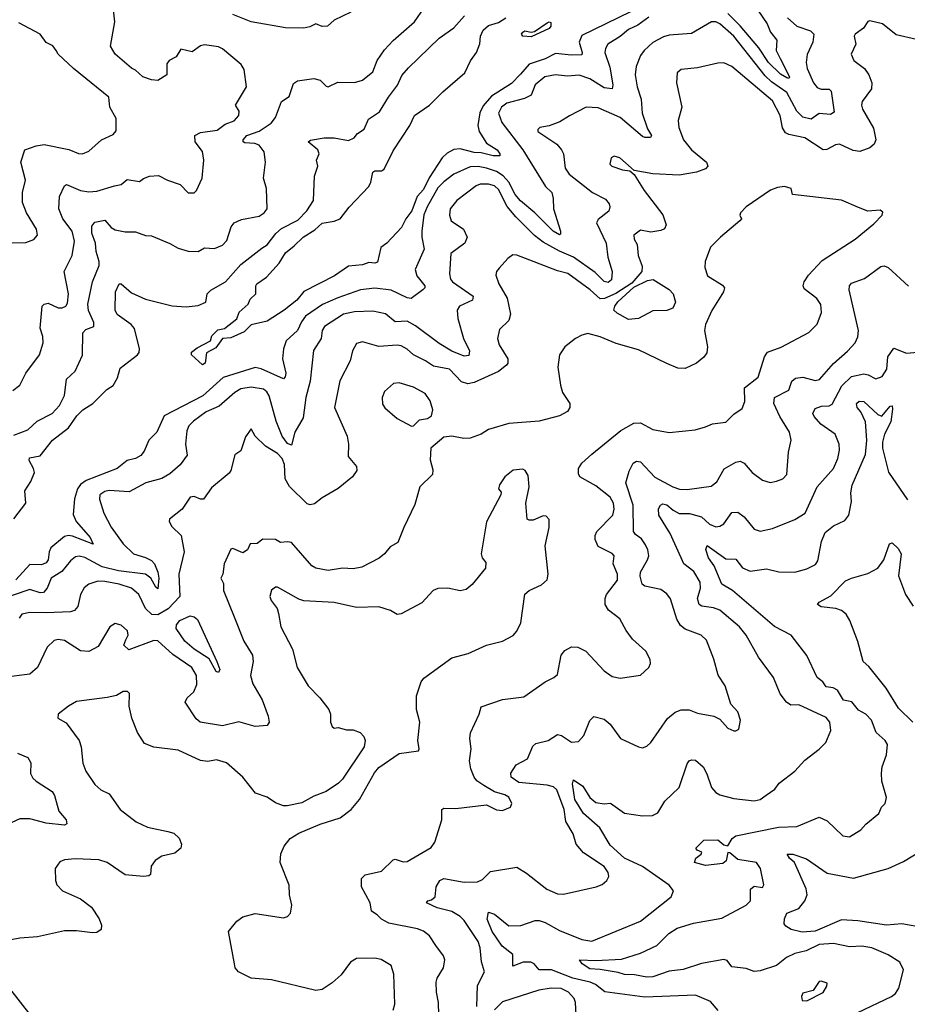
# Model space of a CAD drawing. Extents: x 1552033 to 1694788, y 811965 to 917215.
# Tile 586 of 632: x 1670125 to 1674500, y 885946 to 890796. Entities that reach past the tile are written whole.
import ezdxf

# ---------------------------------------------------------------- set-up
doc = ezdxf.new("R2010")
doc.units = 0

msp = doc.modelspace()

# ---------------------------------------------------------------- linework, layer by layer
at = {"layer": '0CON20XD'}
for points in [[(1670090.7, 888969.3), (1670125, 888996.2), (1670155.6, 889055), (1670221.8, 889145), (1670239.6, 889205), (1670239.1, 889235), (1670226, 889276), (1670235.5, 889385), (1670245.8, 889395), (1670265, 889399.7), (1670315, 889376.7), (1670333.9, 889376.1), (1670351.9, 889385), (1670360.5, 889399.5), (1670365.3, 889445), (1670343.3, 889555), (1670382.7, 889635), (1670394.1, 889705.9), (1670383.8, 889753.8), (1670338, 889815), (1670317.1, 889865), (1670320.4, 889925), (1670345, 889978), (1670355, 889984.4), (1670425, 889954.2), (1670465, 889948.8), (1670505, 889951.3), (1670592, 889978), (1670625.3, 889984.7), (1670655, 890009.1), (1670715, 889998.8), (1670735.4, 890014.6), (1670765, 890025.6), (1670808.3, 890028.3), (1670852.5, 890005), (1670915, 889984), (1670955, 889942.5), (1670985, 889944), (1670996, 889955), (1671023.8, 890015), (1671032.9, 890105), (1671026.3, 890146.3), (1670988.9, 890195), (1670988.6, 890225), (1671015, 890241.2), (1671097.6, 890252.4), (1671138.2, 890281.8), (1671181.9, 890298.1), (1671204.5, 890325), (1671206.7, 890345), (1671187.5, 890375), (1671241.8, 890465), (1671231.5, 890551.5), (1671215.5, 890575), (1671125, 890653.1), (1671105, 890662.5), (1671035, 890672.1), (1671015, 890667.1), (1670975, 890637.8), (1670919.4, 890650.6), (1670896.1, 890613.9), (1670860.6, 890595), (1670850.6, 890579.4), (1670850, 890525), (1670805, 890497.3), (1670775, 890500.4), (1670730.8, 890515), (1670695, 890547.5), (1670675, 890557.5), (1670595, 890627.1), (1670572.5, 890665), (1670593.3, 890785), (1670586.9, 890845)], [(1670095, 888749.4), (1670165, 888776.1), (1670211.1, 888818.9), (1670285, 888856.8), (1670321.3, 888895), (1670344.7, 888945), (1670355.6, 889025), (1670398.1, 889065), (1670435, 889143.8), (1670436.2, 889253.8), (1670450, 889270), (1670490.8, 889285), (1670489.6, 889305), (1670463.8, 889363.8), (1670460, 889395), (1670482.9, 889505), (1670516.7, 889585), (1670517.1, 889605), (1670501.6, 889655), (1670497.8, 889695), (1670480.8, 889745), (1670480.3, 889779.7), (1670495, 889798.8), (1670545, 889808.8), (1670575, 889772.9), (1670595, 889761.2), (1670645, 889751.1), (1670695, 889750.4), (1670745, 889733.1), (1670775, 889731.9), (1670865, 889694.3), (1670905, 889670), (1670955.6, 889655.6), (1671005, 889654.4), (1671035, 889671.9), (1671085, 889669.2), (1671125, 889685.8), (1671145, 889708.8), (1671167.5, 889775), (1671182, 889795), (1671218, 889812), (1671305, 889827.8), (1671330, 889845), (1671344.3, 889865), (1671340.6, 889965), (1671326.9, 890015), (1671335.8, 890095), (1671330, 890145), (1671305, 890178.8), (1671283.1, 890186.9), (1671235, 890189.5), (1671225.8, 890195), (1671225.6, 890205), (1671244.4, 890225), (1671305, 890247.7), (1671364.1, 890285.9), (1671385.4, 890315), (1671415, 890392.5), (1671452.9, 890417.1), (1671475, 890481.2), (1671493.8, 890495), (1671575, 890506.7), (1671605, 890498.1), (1671635, 890468), (1671645, 890465.8), (1671692, 890488), (1671775, 890486.7), (1671815, 890498.9), (1671865, 890538.6), (1671886.9, 890595), (1671922.9, 890647.1), (1671966, 890694), (1672070.8, 890785), (1672118.1, 890855)], [(1673135.4, 890834.6), (1672895, 890718.2), (1672882.4, 890685), (1672896.8, 890635), (1672895, 890623.1), (1672845, 890621.6), (1672765, 890630.3), (1672715, 890603.7), (1672635, 890576.6), (1672592.8, 890527.2), (1672548.1, 890481.9), (1672450.7, 890419.3), (1672408.7, 890371.3), (1672392.5, 890337.5), (1672383, 890275), (1672388.8, 890245), (1672425, 890188.6), (1672478.5, 890155), (1672491.4, 890135), (1672491.2, 890125), (1672457.5, 890125), (1672399.8, 890139.8), (1672365, 890141.3), (1672295, 890160.5), (1672265, 890157.1), (1672230.8, 890139.2), (1672206.7, 890115), (1672143.5, 890016.5), (1672115, 889960.4), (1672084.1, 889925), (1672057.7, 889855), (1672027.8, 889815), (1672006.9, 889773.1), (1671935, 889696), (1671905, 889674), (1671887.9, 889602.1), (1671875, 889596.2), (1671845, 889599.4), (1671815, 889589.2), (1671745, 889582.5), (1671676.4, 889533.6), (1671525, 889456.5), (1671490.6, 889415), (1671428.1, 889365), (1671345, 889311.2), (1671265, 889293.8), (1671230.9, 889259.1), (1671165, 889229.2), (1671124.2, 889225), (1671090.9, 889179.1), (1671045.7, 889155), (1671039.2, 889105), (1671025, 889095.6), (1670972.2, 889145), (1670971.8, 889158.2), (1670999.9, 889180.1), (1671065.8, 889214.2), (1671071.2, 889238.8), (1671101.2, 889268.8), (1671133.8, 889275), (1671195, 889322.5), (1671206.7, 889355), (1671251.2, 889395), (1671261.2, 889418.8), (1671288.8, 889445), (1671288, 889485), (1671294, 889495), (1671341.5, 889528.5), (1671403.4, 889596.6), (1671435, 889646.9), (1671477.4, 889682.6), (1671522.2, 889725), (1671578.8, 889761.2), (1671615, 889794.4), (1671675, 889803.1), (1671705, 889816), (1671748.1, 889871.9), (1671845.3, 889975), (1671856.1, 889995), (1671865.3, 890045), (1671875, 890051.5), (1671908.3, 890051.7), (1671920.3, 890059.7), (1671965, 890149.5), (1672048.3, 890275), (1672071.3, 890325), (1672145, 890375.2), (1672209.5, 890440.5), (1672318.1, 890535), (1672346.5, 890593.5), (1672376.5, 890635), (1672392.5, 890677.5), (1672395.3, 890715), (1672409.2, 890745), (1672435, 890766.8), (1672485, 890781.8), (1672520.4, 890805)], [(1671757.4, 890832.6), (1671675, 890794.4), (1671642, 890765), (1671615, 890762.1), (1671585, 890775.8), (1671555, 890761.4), (1671525.4, 890754.6), (1671435, 890755.5), (1671265, 890786), (1671175, 890822)], [(1673763.1, 890843.1), (1673808.8, 890775), (1673825.3, 890735), (1673855.9, 890695), (1673853.3, 890645), (1673873, 890605), (1673918.4, 890515), (1673915, 890507.1), (1673905, 890509.4), (1673875, 890527.5), (1673816, 890585), (1673767.5, 890657.5), (1673676.4, 890766.4), (1673615, 890827)], [(1670087.7, 889697.7), (1670155, 889698.6), (1670195, 889714.2), (1670212.9, 889735), (1670207.1, 889765), (1670158.6, 889845), (1670138.1, 889895), (1670138.9, 889945), (1670153.3, 890005), (1670130.9, 890095), (1670149.2, 890155), (1670205.3, 890174.7), (1670245, 890181.2), (1670367.5, 890157.5), (1670415, 890137.7), (1670435, 890135.4), (1670465, 890148.9), (1670528.6, 890205), (1670585, 890231.1), (1670600.9, 890249.1), (1670600.2, 890310.2), (1670568.9, 890365), (1670564.3, 890415), (1670390, 890555), (1670315, 890626.2), (1670303.8, 890645), (1670287.3, 890667.3), (1670255, 890684), (1670225, 890725.6), (1670121.2, 890781.2)], [(1670095, 888336.9), (1670155.4, 888415), (1670150, 888475), (1670179.5, 888520.5), (1670197.3, 888565), (1670193.1, 888585), (1670170.9, 888625), (1670172.5, 888637.5), (1670225, 888647.8), (1670285.8, 888724.2), (1670364.6, 888785), (1670407.1, 888845), (1670436.2, 888873.8), (1670484.4, 888905), (1670554.4, 888975), (1670585, 888994.4), (1670607.3, 889032.7), (1670620.6, 889079.4), (1670705.4, 889144.6), (1670713.5, 889156.5), (1670714.5, 889175), (1670690.5, 889275), (1670674.4, 889295), (1670605, 889343.1), (1670595.5, 889365), (1670596.2, 889455), (1670615, 889495.5), (1670625, 889494.4), (1670675, 889450), (1670745, 889420), (1670876.9, 889386.9), (1670945, 889381.9), (1671005, 889388.1), (1671041.5, 889405), (1671047.9, 889445), (1671066.3, 889463.7), (1671138.5, 889505), (1671215, 889590.7), (1671318.9, 889671.1), (1671345, 889687.1), (1671386.8, 889743.2), (1671415, 889768.1), (1671495, 889807.8), (1671539.3, 889855), (1671573.1, 889905), (1671577.1, 890025), (1671594.5, 890075), (1671587.1, 890105), (1671600.6, 890135), (1671594.2, 890155), (1671546.7, 890195), (1671557.5, 890202.5), (1671625, 890214.6), (1671675.4, 890214.6), (1671745, 890200.9), (1671772.9, 890215), (1671789.4, 890235), (1671822.6, 890257.4), (1671844.4, 890305.6), (1671898.2, 890341.8), (1671942.5, 890415), (1671986.9, 890473.1), (1672008.9, 890521.1), (1672040.2, 890559.8), (1672192.9, 890705), (1672264.7, 890755.3), (1672317.5, 890815)], [(1673225, 890808.2), (1673171.2, 890768.8), (1673125, 890747.4), (1673085, 890713.8), (1673023.6, 890675), (1673011.5, 890655), (1673008.9, 890635), (1673032.7, 890562.7), (1673047.8, 890475), (1673044.5, 890455.5), (1673005, 890460.3), (1672935, 890504.3), (1672882.7, 890522.7), (1672825, 890517.5), (1672765, 890525.3), (1672712.9, 890515), (1672665.4, 890475), (1672645, 890424.6), (1672612.6, 890407.4), (1672525, 890384.2), (1672500, 890365), (1672484.7, 890335), (1672500.3, 890290.3), (1672604.7, 890155), (1672715.5, 889975), (1672746.7, 889945), (1672754.4, 889915), (1672755.3, 889865), (1672790.9, 889755), (1672790.9, 889739.1), (1672785, 889735.6), (1672753.5, 889755), (1672663.6, 889845), (1672593.2, 889903.2), (1672566.3, 889935), (1672535.9, 889995), (1672507.5, 890027.5), (1672475, 890048.6), (1672425.7, 890064.3), (1672385, 890073), (1672345, 890071.4), (1672265.2, 890034.8), (1672215, 889997.8), (1672185, 889967.3), (1672132.2, 889875), (1672117, 889835), (1672106.6, 889755), (1672106.1, 889725), (1672117.7, 889665), (1672074.6, 889565), (1672081.5, 889535), (1672121.5, 889485), (1672121.9, 889475), (1672112.2, 889465), (1672053.5, 889423.5), (1672035, 889425.4), (1671955, 889463.3), (1671875, 889473.6), (1671804.8, 889465.2), (1671693.4, 889426.6), (1671616.7, 889393.3), (1671533.8, 889336.2), (1671512.9, 889307.1), (1671494.3, 889265.7), (1671438.1, 889215), (1671425.7, 889175), (1671420.3, 889125), (1671437, 889055), (1671433.6, 889036.4), (1671425, 889027.3), (1671315, 889076.3), (1671285, 889083.6), (1671127, 889033), (1671026.9, 888943.1), (1670836.5, 888845), (1670800.2, 888765), (1670760.6, 888725), (1670738.5, 888671.5), (1670721.4, 888648.6), (1670695.9, 888634.1), (1670655, 888623.9), (1670605, 888585.3), (1670453.1, 888526.9), (1670423.8, 888506.2), (1670409.5, 888485), (1670394.1, 888435.9), (1670388.5, 888358.5), (1670403.4, 888323.4), (1670450.2, 888270.2), (1670472.7, 888245), (1670486.9, 888213.1), (1670385, 888252.3), (1670365, 888255.3), (1670345, 888249.7), (1670278.9, 888195), (1670269.8, 888175), (1670265.8, 888135), (1670255, 888120.9), (1670231.5, 888111.5), (1670175, 888112.2), (1670105, 888036.8)], [(1674545, 890698.5), (1674445, 890721.9), (1674376.7, 890775), (1674315, 890790), (1674305, 890787.5), (1674283.8, 890755), (1674242.2, 890725), (1674237.5, 890715), (1674245.4, 890675), (1674223.4, 890626.6), (1674235.7, 890595), (1674288.9, 890555), (1674309.1, 890525), (1674324.5, 890485), (1674322.2, 890455), (1674277.3, 890392.7), (1674272.9, 890375), (1674278.5, 890355), (1674332.6, 890262.6), (1674343.8, 890205), (1674336.5, 890183.5), (1674314.5, 890165), (1674265, 890147), (1674232.3, 890152.3), (1674165, 890182.5), (1674145, 890180), (1674103, 890157), (1674084.3, 890154.3), (1673995, 890214.1), (1673915, 890230), (1673898.7, 890238.7), (1673884, 890264), (1673872.2, 890325), (1673835, 890396.2), (1673635, 890565.6), (1673595, 890583.1), (1673565, 890582.5), (1673465, 890559.6), (1673385, 890551.4), (1673365.8, 890535), (1673361.8, 890485), (1673388.2, 890365), (1673369.7, 890300.3), (1673373.8, 890265), (1673395.8, 890204.2), (1673435, 890155.5), (1673509.4, 890095), (1673517.1, 890075), (1673505, 890060.8), (1673460, 890045), (1673375, 890029.6), (1673245, 890036.7), (1673152.5, 890052.5), (1673082.5, 890115), (1673055, 890123.3), (1673040, 890115), (1673033.8, 890085), (1673043.9, 890073.9), (1673095, 890056.7), (1673131.7, 890051.7), (1673153.9, 890033.9), (1673202.9, 889955), (1673294.4, 889835), (1673310.6, 889785), (1673303.5, 889766.5), (1673285, 889756.9), (1673235, 889750), (1673185, 889760), (1673152, 889735), (1673153.3, 889715), (1673168.7, 889688.7), (1673173.6, 889635), (1673192.8, 889582.8), (1673191.8, 889555), (1673141.9, 889498.1), (1673062.8, 889447.2), (1673007.3, 889422.7), (1672985, 889421.2), (1672936.1, 889466.1), (1672825.6, 889545.6), (1672775, 889559.1), (1672575, 889635.6), (1672555, 889638.1), (1672530.2, 889619.8), (1672487.2, 889572.8), (1672474.4, 889555), (1672471.8, 889538.2), (1672486.5, 889495), (1672527.1, 889425), (1672543.1, 889345), (1672535.5, 889315), (1672489.4, 889270.6), (1672480, 889225), (1672487.5, 889195), (1672530, 889125), (1672530.8, 889105), (1672524.7, 889095), (1672485, 889063.2), (1672365, 889009.6), (1672332.9, 889002.9), (1672301.5, 889011.5), (1672242.9, 889075), (1672165, 889090), (1672125.5, 889115), (1672065, 889144.7), (1672033.8, 889173.8), (1672005, 889188.9), (1671985, 889192.5), (1671895, 889185.8), (1671815, 889208.6), (1671785, 889201.2), (1671765.6, 889164.4), (1671753.6, 889116.4), (1671702.4, 889017.6), (1671675.5, 888885), (1671739.2, 888745), (1671745.7, 888705), (1671743.8, 888645), (1671784, 888595), (1671787.1, 888575), (1671764.4, 888545), (1671695, 888487.5), (1671615, 888441.2), (1671578.1, 888411.9), (1671556.4, 888406.4), (1671541.1, 888411.1), (1671455, 888496.1), (1671433.3, 888535), (1671429.4, 888605), (1671418.4, 888635), (1671395, 888658.7), (1671335.5, 888695), (1671286, 888745), (1671265, 888780), (1671238.3, 888741.7), (1671215, 888672.5), (1671185, 888652.5), (1671165.8, 888575), (1671157.6, 888562.4), (1671070.3, 888489.7), (1671031.2, 888435), (1671015, 888433.8), (1670985, 888446.7), (1670965, 888443.3), (1670925, 888384.2), (1670863.8, 888335), (1670862, 888325), (1670875, 888300), (1670920.8, 888255), (1670935.6, 888175), (1670908.9, 888065), (1670914.3, 887955), (1670856.7, 887893.3), (1670805, 887864.1), (1670775.4, 887865.4), (1670745.1, 887895.1), (1670711.3, 887965), (1670676.5, 887995), (1670615, 888015.6), (1670545, 888029), (1670509.5, 888029.5), (1670465, 888016), (1670442.4, 887997.6), (1670424.6, 887965), (1670410.9, 887905), (1670394.2, 887885.7), (1670375, 887880), (1670255, 887873.8), (1670175, 887876.2), (1670135, 887867.8), (1670122.7, 887847.3)], [(1673909.1, 890805), (1673955, 890764.7), (1674021.7, 890741.7), (1674038, 890725), (1674034.5, 890685), (1674006.4, 890625), (1674001.8, 890585), (1674005.4, 890555), (1674036.4, 890485), (1674055, 890462.9), (1674075, 890453.5), (1674113.6, 890453.6), (1674124.6, 890444.6), (1674139.8, 890340.2), (1674121.2, 890328.8), (1674065, 890334.3), (1674025, 890305.4), (1673985, 890316.8), (1673955, 890346.2), (1673905, 890438.3), (1673829.7, 890489.7), (1673799, 890519), (1673645, 890715.7), (1673575, 890775.8), (1673555, 890785.3), (1673535, 890785.3), (1673435, 890728.2), (1673325, 890720.3), (1673297.8, 890712.2), (1673245, 890684.4), (1673202.2, 890645), (1673185, 890619.2), (1673163.1, 890565), (1673158, 890525), (1673168.5, 890465), (1673187.8, 890405), (1673192.8, 890335), (1673218.2, 890258.2), (1673238.6, 890225), (1673234.1, 890215.9), (1673205, 890215.5), (1673195, 890220.9), (1673084.1, 890315), (1672975, 890362.7), (1672916.7, 890365), (1672835, 890322.5), (1672787.6, 890292.4), (1672735, 890273.1), (1672687.5, 890265), (1672678.8, 890255), (1672678.8, 890245), (1672772.3, 890182.3), (1672795.6, 890155), (1672805.3, 890135.3), (1672812.7, 890065), (1672833.5, 890035), (1672947.3, 889945), (1673011.3, 889911.3), (1673029.5, 889889.5), (1673033.6, 889875), (1673027.7, 889852.3), (1672975, 889811.4), (1672966.9, 889795), (1673015.4, 889695), (1673023.8, 889626.2), (1673044.2, 889555), (1673040.8, 889515), (1673025, 889501.9), (1673005, 889507.3), (1672960.5, 889550.5), (1672855, 889627), (1672785, 889655.7), (1672705, 889700.8), (1672662.4, 889732.4), (1672569.3, 889825), (1672526.5, 889876.5), (1672485, 889960), (1672465, 889977.3), (1672435, 889986.7), (1672395, 889985.8), (1672375, 889978.5), (1672280, 889905), (1672245.6, 889865), (1672243.7, 889833.7), (1672250.6, 889805), (1672311.9, 889765), (1672330, 889725), (1672319.4, 889695), (1672249.6, 889645), (1672243.8, 889545), (1672248.3, 889518.3), (1672257.5, 889505), (1672360, 889435), (1672356.9, 889415), (1672292.9, 889385), (1672280.4, 889365), (1672284.1, 889325), (1672311.8, 889225), (1672342.1, 889165), (1672337.6, 889142.4), (1672315, 889138.9), (1672255, 889163.8), (1672191.6, 889201.6), (1672075, 889287.4)], [(1672645, 890712.5), (1672604, 890715), (1672598.1, 890725), (1672605, 890735.4), (1672615, 890740.8), (1672645, 890734.5), (1672662.5, 890737.5), (1672725, 890780.6), (1672735, 890785.7), (1672742, 890782), (1672742.5, 890765), (1672735, 890752.3), (1672645, 890712.5)], [(1672192.5, 885835), (1672189.5, 885955), (1672178.6, 886005), (1672177.1, 886055), (1672182.9, 886075), (1672213.1, 886125), (1672219.4, 886165), (1672214.2, 886185), (1672175, 886236), (1672143.9, 886283.9), (1672115, 886306.4), (1672085, 886318), (1671944, 886345), (1671907.1, 886365), (1671886.9, 886386.9), (1671858.8, 886405), (1671852.5, 886445), (1671809.2, 886525), (1671810, 886565), (1671826.6, 886583.4), (1671907.9, 886602.1), (1671965, 886658), (1671975, 886660.8), (1672015, 886647.8), (1672035, 886649.1), (1672151.9, 886718.1), (1672170.5, 886745), (1672205.6, 886855), (1672206, 886905), (1672215, 886912.5), (1672275, 886911.1), (1672425, 886928.1), (1672475, 886904.3), (1672505, 886900), (1672542.9, 886917.1), (1672550.8, 886935), (1672535, 886965.5), (1672515, 886977.7), (1672465, 886992.5), (1672413, 887023), (1672377.4, 887047.4), (1672364.1, 887064.1), (1672348.3, 887105), (1672341.6, 887145), (1672350, 887205), (1672343.8, 887255), (1672347.2, 887282.8), (1672390, 887375), (1672398.8, 887411.2), (1672505, 887446.7), (1672608.7, 887461.3), (1672715, 887533.8), (1672757.5, 887555), (1672775, 887570), (1672793.6, 887666.4), (1672811.7, 887688.3), (1672845, 887707.1), (1672875, 887704.4), (1672915, 887685.6), (1673005, 887588.6), (1673045, 887560), (1673085, 887553.1), (1673185, 887568), (1673225.8, 887605), (1673234, 887625), (1673232.9, 887645), (1673211.4, 887685), (1673145.8, 887745), (1673113, 887787), (1673082.5, 887845), (1673027.4, 887887.4), (1673009.6, 887915), (1673010, 887945), (1673017.6, 887965), (1673070.4, 888035), (1673070.8, 888065), (1673049.6, 888115), (1673055.4, 888155), (1673045, 888166.9), (1672975, 888201.4), (1672961.2, 888235), (1672960.8, 888255), (1672968.5, 888275), (1673047.5, 888355), (1673054.6, 888385), (1673051.5, 888415), (1673035, 888444.3), (1672965, 888499.6), (1672885.8, 888545), (1672878.7, 888558.7), (1672879.6, 888585), (1672895, 888610.9), (1672945, 888656.5), (1673088.3, 888771.7), (1673150.8, 888809.2), (1673185, 888809.6), (1673245, 888777.9), (1673325, 888762.9), (1673454.6, 888775.4), (1673505, 888791.1), (1673540, 888805), (1673605, 888813.8), (1673645, 888852.9), (1673685, 888880.6), (1673698, 888915), (1673697.5, 888982.5), (1673765, 889036), (1673796.4, 889135), (1673811.1, 889158.9), (1673877.3, 889182.7), (1674014.6, 889255.4), (1674055, 889296), (1674076.3, 889353.7), (1674072.6, 889392.6), (1674053.3, 889423.3), (1673990.8, 889470.8), (1673986.4, 889485), (1673990.7, 889505), (1674011.9, 889538.1), (1674079.9, 889610.1), (1674242, 889715), (1674335, 889791.2), (1674375, 889832.5), (1674378.8, 889848.8), (1674365, 889857.5), (1674305, 889853.3), (1674258.8, 889871.2), (1674175, 889907.5), (1673934.4, 889934.4), (1673926.7, 889965), (1673895, 889974.2), (1673860.3, 889969.7), (1673825, 889955.8), (1673705.7, 889875), (1673676.7, 889845), (1673673.6, 889833.6), (1673682.5, 889815), (1673673.8, 889805), (1673578.5, 889725), (1673528.9, 889675), (1673502.9, 889605), (1673500.8, 889575), (1673514.2, 889535), (1673588.3, 889488.3), (1673598.1, 889475), (1673593.5, 889455), (1673535.9, 889364.1), (1673504.6, 889295), (1673500.5, 889265), (1673515.4, 889184.6), (1673510.8, 889155), (1673496, 889134), (1673460.5, 889105), (1673405, 889078.7), (1673369.2, 889079.2), (1673315, 889103.3), (1673175, 889169.5), (1673065, 889201.8), (1672985, 889234.6), (1672925, 889250.4), (1672895, 889241.3), (1672863.8, 889225), (1672811.9, 889185), (1672785.6, 889145), (1672777.5, 889085), (1672790, 888995), (1672800.5, 888960.5), (1672836.9, 888905), (1672835.8, 888885), (1672824.4, 888865.6), (1672785.4, 888844.6), (1672685, 888818.9), (1672535, 888807.5), (1672435, 888778.1), (1672398.8, 888755), (1672345, 888734.6), (1672313.3, 888733.3), (1672254.1, 888744.1), (1672215, 888740), (1672150.6, 888685), (1672147.5, 888627.5), (1672161.2, 888578.8), (1672158.8, 888555), (1672097.1, 888495), (1672072.1, 888407.9), (1672017.5, 888295), (1671989.2, 888220.8), (1671951.1, 888198.9), (1671923.1, 888165), (1671895.9, 888144.1), (1671810.4, 888099.6), (1671768.6, 888091.4), (1671715, 888093.6), (1671645, 888082.1), (1671585, 888093.8), (1671565, 888105.6), (1671465, 888220), (1671445, 888224.5), (1671410, 888220), (1671385, 888236), (1671323.6, 888236.4), (1671295, 888216.2), (1671260, 888215), (1671248, 888185), (1671225, 888170), (1671175, 888190.8), (1671165, 888187.5), (1671131.9, 888115), (1671126.2, 888065), (1671116.2, 888045), (1671129.2, 888019.2), (1671128.9, 887985), (1671181.2, 887855), (1671229.3, 887735), (1671271.8, 887665), (1671275.4, 887635), (1671261.5, 887565), (1671273.8, 887525), (1671320.5, 887445), (1671349.2, 887365), (1671353.6, 887336.4), (1671345, 887320), (1671285, 887314.4), (1671205, 887336.7), (1671125, 887318.2), (1671014.2, 887335), (1670995, 887352.9), (1670940.6, 887435), (1670949.4, 887455), (1670982.9, 887485), (1670998, 887522), (1670996.2, 887565), (1670973.6, 887605), (1670879, 887669), (1670805, 887736.7), (1670785, 887737.4), (1670661.9, 887691.9), (1670638, 887715), (1670648.2, 887741.8), (1670659.4, 887765), (1670655.8, 887785), (1670625, 887814.2), (1670595, 887822), (1670568.8, 887805), (1670511.7, 887708.3), (1670465, 887684.4), (1670425, 887686.9), (1670345, 887738.5), (1670315, 887743.3), (1670295, 887738.1), (1670259.4, 887705), (1670213.1, 887605), (1670175, 887572.7), (1670045, 887555.5)], [(1673871.4, 888841.4), (1673841.8, 888905), (1673845, 888935.5), (1673915, 888971.5), (1673930.4, 889015), (1673949.2, 889030.8), (1673985, 889035.9), (1674045, 889019.6), (1674066.5, 889023.5), (1674135, 889102.7), (1674205, 889163.1), (1674242.7, 889205), (1674255.3, 889234.7), (1674258.2, 889265), (1674213.6, 889465), (1674214.4, 889485), (1674225, 889498.1), (1674288.6, 889521.4), (1674368.9, 889581.1), (1674385, 889583.5), (1674405, 889575.5), (1674505, 889483.1)], [(1673125, 889319.6), (1673069.9, 889349.9), (1673053.6, 889365), (1673057.5, 889385), (1673073, 889407), (1673151.7, 889478.3), (1673219, 889511), (1673246.9, 889516.9), (1673325, 889467.1), (1673345.6, 889445), (1673357.5, 889405), (1673344.2, 889375.8), (1673315, 889364.2), (1673245, 889362.2), (1673175, 889324.6), (1673125, 889319.6)], [(1672075, 889287.4), (1672035, 889311.5), (1671975, 889307.8), (1671927.4, 889347.4), (1671865, 889360), (1671775, 889357.6), (1671720.8, 889345), (1671627.5, 889285), (1671616.2, 889265), (1671611.1, 889225), (1671572.8, 889167.2), (1671556.1, 889015), (1671535.3, 888935), (1671522.5, 888835), (1671481.4, 888765), (1671465, 888700.8), (1671445, 888707.7), (1671417.9, 888745), (1671388.7, 888818.7), (1671353.6, 888943.6), (1671342.9, 888962.9), (1671326.2, 888976.2), (1671265, 888985.7), (1671215, 888978.1), (1671185, 888960), (1671107.7, 888892.3), (1671044.4, 888865), (1670981, 888819), (1670959.1, 888795), (1670948.8, 888771.2), (1670941.8, 888705), (1670949.6, 888650.4), (1670915, 888603.5), (1670865, 888558.5), (1670825, 888536.2), (1670745.9, 888514.1), (1670665, 888470), (1670565, 888477.1), (1670545, 888471.9), (1670520, 888455), (1670517.5, 888435), (1670538.6, 888365), (1670575, 888296), (1670635, 888214.2), (1670685.8, 888165), (1670745, 888147.5), (1670775, 888131.7), (1670789.5, 888115), (1670805.7, 888075), (1670809.7, 888045), (1670805, 887993.3), (1670795, 888000), (1670770.8, 888045), (1670744.5, 888064.5), (1670610.9, 888080.9), (1670531.2, 888101.2), (1670445, 888147.2), (1670417.2, 888152.8), (1670400.5, 888149.5), (1670375, 888131.1), (1670332.7, 888077.3), (1670279.6, 888045), (1670259.5, 887995), (1670242, 887975), (1670225, 887972.8), (1670175, 887989.7), (1670013.1, 887935)], [(1673567.4, 885915), (1673529.2, 885959.2), (1673455, 885990.4), (1673205, 885980.9), (1673008.1, 886008.1), (1672963.1, 886043.1), (1672936.9, 886055), (1672851.5, 886075), (1672745, 886115.2), (1672685, 886115.5), (1672660, 886145), (1672643.4, 886153.4), (1672606.9, 886153.1), (1672555, 886134.2), (1672555, 886192), (1672502.9, 886232.9), (1672453.3, 886305), (1672427.9, 886365), (1672435, 886400), (1672465, 886390.7), (1672535, 886331.9), (1672595, 886334.6), (1672665, 886358.9), (1672685, 886358.8), (1672715, 886348.7), (1672785, 886310), (1672895, 886265.9), (1672945, 886256.9), (1673185, 886355.6), (1673335.8, 886475), (1673346.7, 886505), (1673325, 886532.5), (1673195, 886624), (1673105, 886665.2), (1673035, 886729.4), (1672984.2, 886815), (1672904, 886885), (1672860.8, 886955), (1672848.6, 887031.4), (1672855, 887051.4), (1672900.2, 887020.2), (1672935, 886964.6), (1672965, 886939.3), (1673005, 886933.4), (1673037.2, 886937.2), (1673105, 886888.2), (1673195, 886874.4), (1673244.3, 886875.7), (1673270.3, 886889.7), (1673305, 886945.8), (1673375, 887014.3), (1673415, 887130), (1673424.5, 887145.5), (1673435, 887150), (1673455, 887149.2), (1673492.9, 887115), (1673512, 887082), (1673534.6, 887014.6), (1673555, 886989.2), (1673575, 886978.1), (1673645, 886960.4), (1673745, 886948.5), (1673775, 886955.5), (1673803.6, 886976.4), (1673847.1, 887005), (1673868.6, 887035), (1673945.4, 887094.6), (1673995, 887148.8), (1674065, 887202), (1674098, 887235), (1674122.5, 887295), (1674116.9, 887335), (1674099.1, 887359.1), (1673965, 887420.3), (1673925, 887420), (1673904.8, 887434.8), (1673873.6, 887475), (1673839.5, 887555), (1673765.3, 887655.3), (1673705, 887764.3), (1673672.1, 887805), (1673575, 887886.8), (1673545, 887899.3), (1673486.8, 887906.8), (1673473.8, 887915), (1673465.9, 887945), (1673480.3, 887995), (1673478.3, 888025), (1673447.1, 888077.1), (1673397.3, 888115), (1673384.3, 888145.7), (1673331.2, 888265), (1673274.2, 888355), (1673272.9, 888387.1), (1673283.2, 888405), (1673295, 888411.9), (1673315, 888406.2), (1673345, 888379.6), (1673375, 888363.2), (1673426.5, 888363.5), (1673485, 888347.9), (1673525, 888310.5), (1673555, 888298.2), (1673575, 888300.5), (1673595, 888313.3), (1673635, 888368.1), (1673665, 888370.5), (1673695, 888347.5), (1673745, 888286.5), (1673775, 888276.7), (1673835, 888290), (1673945.4, 888334.6), (1673996.7, 888365), (1674055, 888495.8), (1674136.5, 888585), (1674157.1, 888635), (1674165.4, 888675), (1674162.9, 888705), (1674144.4, 888755), (1674073.4, 888803.4), (1674040.9, 888840.9), (1674034.4, 888855.6), (1674045, 888881.2), (1674076.9, 888893.1), (1674115, 888893.9), (1674128.4, 888901.6), (1674177.3, 888992.7), (1674225, 889038.2), (1674285, 889052.1), (1674307.3, 889047.3), (1674345, 889026.9), (1674375, 889038.6), (1674399.1, 889075), (1674404.2, 889135), (1674432.5, 889177.5), (1674495, 889154), (1674549.1, 889159.1)], [(1672055, 888794.2), (1672065, 888796), (1672094.6, 888825.4), (1672135, 888830.9), (1672154.4, 888845), (1672160.4, 888875), (1672148.3, 888918.3), (1672122.5, 888955), (1672065, 888986.5), (1671995, 889007.8), (1671966.4, 889003.6), (1671921.9, 888965), (1671911.4, 888935), (1671912.1, 888902.1), (1671925, 888884), (1671985, 888832), (1672055, 888794.2)], [(1674256, 885905), (1674422, 885985), (1674440.5, 885999.5), (1674457.8, 886025), (1674480.8, 886115), (1674463.3, 886153.3), (1674405, 886189.4), (1674325, 886223.9), (1674275, 886232.5), (1674215, 886228.7), (1674135, 886244.7), (1674065, 886240), (1674000.6, 886209.4), (1673945, 886196.2), (1673904, 886176), (1673855, 886136.9), (1673775, 886110.4), (1673745, 886107.8), (1673705, 886122.1), (1673635, 886131.1), (1673611.5, 886161.5), (1673595.9, 886165.9), (1673485, 886146.1), (1673395, 886116.6), (1673325, 886109.4), (1673245, 886081.7), (1673215, 886079.2), (1673155, 886091.8), (1673105, 886092.7), (1673075, 886103.2), (1672985, 886118.1), (1672935, 886120.9), (1672896.7, 886145), (1672883.8, 886165), (1672965, 886162.3), (1673091.2, 886168.8), (1673185, 886197), (1673265, 886235.4), (1673324.8, 886295.2), (1673365, 886320.8), (1673445, 886345.3), (1673585, 886370), (1673705, 886434.6), (1673726.5, 886455), (1673727.3, 886512.7), (1673745, 886527.1), (1673785, 886520.8), (1673792.9, 886535), (1673775.8, 886615), (1673756.7, 886645), (1673665, 886658.7), (1673625, 886692.7), (1673615, 886694.4), (1673606.7, 886653.3), (1673590.2, 886639.8), (1673505, 886629), (1673450, 886645), (1673456.7, 886665), (1673483.8, 886685), (1673486.2, 886695), (1673464.4, 886704.4), (1673456.7, 886715), (1673496, 886754), (1673565, 886756.4), (1673595, 886731.2), (1673615, 886726.9), (1673636.9, 886763.1), (1673653.8, 886776.2), (1673865, 886818.5), (1673955, 886821.1), (1674065, 886866.9), (1674105, 886849.2), (1674182, 886775), (1674215, 886771.1), (1674270.8, 886805), (1674295, 886834), (1674358.8, 886885), (1674372.9, 886917.1), (1674390, 886935), (1674396.5, 886965), (1674374.5, 887045), (1674371.8, 887085), (1674375.5, 887115), (1674397.5, 887175), (1674401.1, 887225), (1674390.8, 887245), (1674345.7, 887285), (1674322.7, 887345), (1674295, 887375.4), (1674258.5, 887395), (1674225.6, 887435.6), (1674185, 887443.6), (1674155, 887493.8), (1674134.7, 887504.7), (1674100.3, 887510.3), (1674083.2, 887535), (1674055.6, 887555), (1674004.7, 887664.7), (1673927.5, 887765), (1673845, 887806.9), (1673637.7, 887985), (1673584.7, 888014.8), (1673548, 888105), (1673519.6, 888145), (1673506.3, 888186.3), (1673513.3, 888206.7), (1673605, 888140.2), (1673655, 888138.6), (1673686.4, 888096.4), (1673725, 888078.9), (1673805, 888091.1), (1673866.2, 888076.2), (1673945.5, 888074.5), (1674005, 888091.4), (1674047.2, 888112.8), (1674059.2, 888130.8), (1674077.1, 888225), (1674095, 888270), (1674135, 888302.5), (1674191.3, 888328.7), (1674210.9, 888355), (1674225, 888422.5), (1674220.5, 888465), (1674227, 888503), (1674294.1, 888655), (1674300, 888725), (1674293.6, 888815), (1674270.3, 888865), (1674251.8, 888885), (1674249.3, 888905), (1674262.8, 888917.2), (1674285.5, 888915), (1674355, 888852.1), (1674373.8, 888843.8)], [(1674373.8, 888843.8), (1674415, 888893.1), (1674425, 888893.3), (1674427.3, 888877.3), (1674419.1, 888815), (1674386.6, 888755), (1674376.6, 888715), (1674377.9, 888685), (1674406.7, 888566.7), (1674500.2, 888430.2)], [(1672377.8, 885935), (1672381.2, 886038.8), (1672415.6, 886105), (1672400.9, 886155), (1672394.7, 886224.7), (1672384.1, 886255), (1672315, 886358.5), (1672295, 886378.9), (1672255, 886402.4), (1672181.7, 886421.7), (1672129.4, 886445), (1672136.2, 886455), (1672155, 886459.8), (1672171.7, 886475), (1672177.6, 886525), (1672194.8, 886555.2), (1672215, 886566.2), (1672315, 886547.5), (1672380.3, 886549.7), (1672405, 886560.8), (1672445, 886600.6), (1672575, 886620.6), (1672622.6, 886592.6), (1672723.2, 886513.2), (1672775, 886490.4), (1672805, 886487.9), (1672966.2, 886523.8), (1672995, 886535.6), (1673019.2, 886555), (1673028.6, 886575), (1673025.6, 886595), (1673005, 886624.4), (1672902.7, 886692.7), (1672866.7, 886735), (1672852.1, 886785), (1672816.2, 886846.2), (1672807.6, 886905), (1672772.5, 887002.5), (1672755, 887016.7), (1672725.2, 887025.2), (1672585, 887038.9), (1672547.8, 887065), (1672545.6, 887085), (1672572.1, 887125), (1672627.9, 887155), (1672653.1, 887216.9), (1672668.8, 887231.2), (1672728.8, 887245), (1672775, 887275.7), (1672795, 887270.8), (1672845, 887237.1), (1672878.9, 887241.1), (1672905, 887269.2), (1672935.4, 887344.6), (1672955, 887364.2), (1673005, 887350), (1673035, 887325.7), (1673086.2, 887255), (1673175, 887214), (1673195, 887208.8), (1673215, 887216.7), (1673235, 887236.2), (1673317, 887353), (1673355, 887384.2), (1673385, 887395.8), (1673425, 887395.8), (1673465, 887380), (1673545.8, 887365.8), (1673575, 887350), (1673615, 887306.7), (1673645, 887293.3), (1673655, 887292.5), (1673668.3, 887301.7), (1673678, 887345), (1673665, 887386.7), (1673630, 887425), (1673602.5, 887515), (1673567.2, 887567.2), (1673545.4, 887645.4), (1673509.8, 887739.8), (1673483.8, 887765), (1673404, 887794), (1673381.4, 887811.4), (1673363.1, 887843.1), (1673333.1, 887943.1), (1673315, 887968.6), (1673285, 887988.5), (1673206.1, 888006.1), (1673192.5, 888015), (1673182.5, 888055), (1673183.8, 888075), (1673219.6, 888135), (1673225.4, 888155), (1673221.1, 888185), (1673209.4, 888209.4), (1673189.5, 888239.5), (1673159.4, 888259.4), (1673150, 888275), (1673148.4, 888405), (1673111.8, 888515), (1673127.8, 888572.2), (1673149.1, 888610.9), (1673165, 888621.4), (1673185, 888618.1), (1673255, 888543.4), (1673343.5, 888495), (1673376.1, 888483.9), (1673415, 888482.3), (1673532.1, 888497.9), (1673561.1, 888518.9), (1673596.6, 888583.4), (1673655, 888616.7), (1673675, 888621.1), (1673695, 888611.5), (1673735.2, 888565.2), (1673785, 888527.9), (1673823.2, 888516.8), (1673855, 888522.5), (1673885.7, 888534.3), (1673905.3, 888555), (1673914.1, 888665), (1673927.1, 888725), (1673918.5, 888765), (1673871.4, 888841.4)], [(1671965, 885917.5), (1671974.1, 885945.9), (1671968.1, 886095), (1671955, 886136.2), (1671906.6, 886166.6), (1671875, 886172.9), (1671785, 886171.4), (1671755, 886154), (1671708.4, 886091.6), (1671665, 886050.8), (1671615, 886018.8), (1671585, 886014), (1671365, 886065.6), (1671265, 886074), (1671203.8, 886105), (1671186.2, 886125), (1671184.1, 886145.9), (1671154.4, 886305), (1671195, 886355.7), (1671225, 886376.9), (1671285, 886393.3), (1671425, 886371.9), (1671445, 886378), (1671460, 886395), (1671465.7, 886435), (1671454.3, 886484.3), (1671453, 886533), (1671408.6, 886645), (1671412.4, 886687.6), (1671427.5, 886725), (1671457.6, 886762.4), (1671500.9, 886789.1), (1671605, 886833.8), (1671705, 886864), (1671758.8, 886905), (1671800, 886955), (1671873.9, 887086.1), (1671895, 887112.5), (1671995, 887181.2), (1672090, 887195), (1672093.3, 887205), (1672086.2, 887245), (1672096.9, 887335), (1672081.2, 887398.8), (1672081.1, 887465), (1672103.6, 887535), (1672117.1, 887552.9), (1672255, 887652.7), (1672335, 887674.4), (1672425, 887714.2), (1672505, 887734), (1672556.8, 887763.2), (1672575, 887783.3), (1672594, 887825), (1672615, 887966.2), (1672635, 887984.2), (1672697, 888013), (1672723.9, 888036.1), (1672730, 888065), (1672714.2, 888204.2), (1672734.3, 888295), (1672734.1, 888334.1), (1672720, 888350), (1672705, 888352.5), (1672655, 888330.6), (1672635, 888330), (1672625.8, 888335.8), (1672620, 888415), (1672635.5, 888494.5), (1672630.5, 888550.5), (1672616.7, 888575), (1672605, 888581.2), (1672556.4, 888576.4), (1672515.8, 888544.2), (1672488.8, 888505), (1672483.8, 888485), (1672498, 888468), (1672496.2, 888455), (1672425, 888322.5), (1672398.9, 888165), (1672404.4, 888145), (1672421.7, 888121.7), (1672420.5, 888095), (1672355, 888013.1), (1672325, 887990), (1672295, 887981.9), (1672235, 887995.8), (1672185, 887994), (1672163.3, 887985), (1672106.6, 887923.4), (1672005, 887868.8), (1671985, 887866.2), (1671952.5, 887885), (1671894.4, 887904.4), (1671785, 887901.1), (1671675, 887925.6), (1671525, 887933.6), (1671501.2, 887941.2), (1671395, 888001.2), (1671385, 888001.2), (1671365, 887986.7), (1671356.9, 887955), (1671364.4, 887935), (1671394, 887895), (1671400.9, 887870.9), (1671411.5, 887805), (1671470, 887695), (1671492.5, 887605), (1671545.8, 887515), (1671604.2, 887455), (1671648.3, 887398.3), (1671655.9, 887375.9), (1671655.8, 887335), (1671664.3, 887314.3), (1671675, 887306.2), (1671695, 887308.8), (1671735, 887298), (1671767.7, 887297.7), (1671802.5, 887285), (1671821.2, 887265), (1671826.7, 887245), (1671823.3, 887215), (1671715.6, 887054.4), (1671695.6, 887034.4), (1671635, 886994), (1671575, 886970.8), (1671515, 886938), (1671443, 886923), (1671425, 886923.3), (1671385, 886938), (1671345, 886965.7), (1671286.4, 886986.4), (1671224.2, 887065), (1671143.3, 887135), (1671095, 887150.8), (1671052, 887142), (1671015, 887146.9), (1670905, 887198.1), (1670785, 887211.9), (1670740.6, 887230.6), (1670704.6, 887284.6), (1670676.9, 887355), (1670664, 887415), (1670666.1, 887476.1), (1670656.4, 887486.4), (1670635, 887486), (1670602.5, 887467.5), (1670555, 887457.1), (1670405, 887436.7), (1670365, 887415.3), (1670314.6, 887375), (1670312, 887355), (1670353.2, 887333.2), (1670417.1, 887245), (1670427.5, 887215), (1670436.1, 887133.9), (1670451.4, 887095), (1670495, 887029.2), (1670525, 887002.9), (1670565, 886982), (1670619.2, 886905), (1670698.8, 886845), (1670755, 886819.2), (1670855, 886797.5), (1670885, 886788.8), (1670910, 886765), (1670922, 886735), (1670918.8, 886715), (1670889.1, 886690.9), (1670824.5, 886675.5), (1670792, 886655), (1670773.4, 886626.6), (1670768.8, 886585), (1670761.2, 886578.8), (1670735, 886575.5), (1670645, 886584.4), (1670555, 886644.3), (1670515, 886657.1), (1670397.3, 886662.7), (1670345, 886657.5), (1670322.7, 886647.3), (1670300, 886615), (1670300.8, 886555), (1670308, 886535), (1670335, 886504.2), (1670425, 886465.7), (1670478, 886425), (1670516.8, 886366.8), (1670527.1, 886335), (1670525.7, 886314.3), (1670505, 886300), (1670482.7, 886297.3), (1670405, 886307.1), (1670345, 886307.1), (1670212.4, 886277.6), (1670125, 886271.9), (1670040, 886255)], [(1674526.7, 887335), (1674456.5, 887405), (1674395, 887502.9), (1674309.3, 887609.3), (1674282, 887635), (1674255, 887732.5), (1674216.6, 887836.6), (1674198.3, 887868.3), (1674175, 887885.8), (1674146.4, 887896.4), (1674075, 887903.6), (1674056.2, 887915), (1674065, 887926.5), (1674122.5, 887957.5), (1674195, 888031.4), (1674225, 888045.6), (1674305, 888067.5), (1674355, 888093.8), (1674384.4, 888135), (1674412.5, 888215), (1674425, 888218.9), (1674455, 888191.5), (1674468.4, 888165), (1674456.1, 888056.1), (1674490.9, 887965), (1674527.9, 887907.9)], [(1671105, 887580.4), (1671092.7, 887585), (1671057.8, 887647.8), (1670983.8, 887695), (1670938.9, 887735), (1670896.6, 887796.6), (1670896.8, 887815), (1670913.6, 887836.4), (1670965, 887858.8), (1670984.8, 887854.8), (1671001.1, 887841.1), (1671096.7, 887635), (1671111.3, 887595), (1671105, 887580.4)], [(1670113.8, 887183.8), (1670165, 887161.2), (1670179.2, 887135), (1670177.7, 887082.3), (1670189.7, 887059.7), (1670206, 887045), (1670285, 886993.8), (1670295.7, 886975), (1670317.6, 886897.6), (1670353.8, 886855), (1670357.5, 886835), (1670345, 886828.8), (1670255, 886837.8), (1670175, 886858.8), (1670125, 886859.5), (1670065, 886832)], [(1674582.8, 886322.8), (1674472, 886342), (1674396.2, 886336.2), (1674255, 886357.1), (1674175, 886361.7), (1674045, 886306.7), (1673981.7, 886301.7), (1673927.1, 886315), (1673900.7, 886330.7), (1673893, 886343), (1673893.8, 886366.2), (1673905, 886394.3), (1673965, 886417.8), (1673994.3, 886455), (1674005.5, 886485), (1674001.8, 886515), (1673943.5, 886645), (1673918.2, 886665), (1673908, 886685), (1673936, 886685), (1674003.1, 886663.1), (1674105, 886591.5), (1674235, 886566.5), (1674405, 886614.5), (1674480.6, 886649.4), (1674565, 886700.8)], [(1670075, 886024.3), (1670231.7, 885821.7)], [(1672869.6, 885865), (1672864.8, 885954.8), (1672857.2, 885975), (1672830.4, 886005), (1672793.4, 886023.4), (1672744.4, 886025.6), (1672683.7, 886016.3), (1672505, 885958.1), (1672465, 885917.8)], [(1674005, 885962.5), (1674085, 886004), (1674103.3, 886035), (1674105, 886050), (1674075, 886060), (1674065, 886057.5), (1674035, 886014), (1673985, 886001.2), (1673977.5, 885985), (1673981.2, 885965), (1674005, 885962.5)]]:
    msp.add_lwpolyline(points, dxfattribs=at)

doc.saveas('drawing.dxf')
